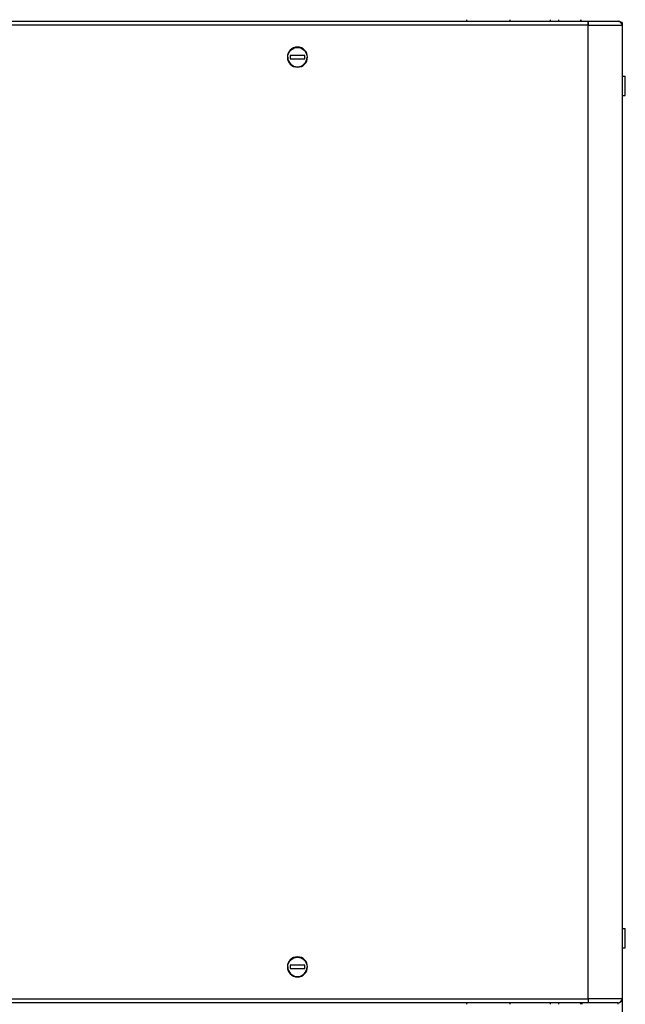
# Model space of a CAD drawing. Header units: millimetres. Extents: x -382 to 385, y -44 to 2191.
# Tile 315 of 339: x 8 to 384, y 1092 to 1703. Entities that reach past the tile are written whole.
import ezdxf

# ---------------------------------------------------------------- set-up
doc = ezdxf.new("R2010")
doc.units = ezdxf.units.MM
doc.layers.add('ORTHO$8', color=7, linetype='CONTINUOUS', true_color=0xffffff)

msp = doc.modelspace()

# ---------------------------------------------------------------- linework, layer by layer
at = {"layer": 'ORTHO$8', "color": 7, "linetype": 'Continuous'}
for p, q in [((-201.75, 1702), (360.9, 1702)), ((285.5, 1702), (285.5, 1703)), ((312.5, 1701.98), (312.5, 1702.98)), ((342.5, 1702.99), (342.5, 1701.98)), ((356.26, 1701.99), (356.26, 1702.99)), ((356.5, 1701.99), (356.5, 1703)), ((360.9, 1702), (361, 1702)), ((360.9, 1702), (360.9, 1699.5)), ((360.9, 1701), (360.9, 1699.5)), ((361, 1702), (379.5, 1702)), ((382, 1701.2), (381.33, 1701.2)), ((382, 1701.2), (382, 1699.5)), ((382, 1699.5), (382, 1095)), ((382, 1699.5), (382, 1667.99)), ((175.75, 1680.75), (175.75, 1678.75)), ((184.75, 1680.75), (175.75, 1680.75)), ((175.75, 1678.75), (184.75, 1678.75)), ((184.75, 1678.75), (184.75, 1680.75)), ((382, 1668), (384, 1668)), ((384, 1656), (384, 1668)), ((382, 1656), (384, 1656)), ((382, 1655.99), (382, 1138.49)), ((382, 1138.5), (384, 1138.5)), ((384, 1126.5), (384, 1138.5)), ((382, 1126.5), (384, 1126.5)), ((382, 1126.49), (382, 1057.51)), ((184.75, 1115.75), (175.75, 1115.75)), ((175.75, 1115.75), (175.75, 1113.75)), ((175.75, 1113.75), (184.75, 1113.75)), ((184.75, 1113.75), (184.75, 1115.75)), ((360.9, 1095), (360.9, 1092.5)), ((382, 1093.3), (382, 1095)), ((360.9, 1092.5), (-358.9, 1092.5)), ((285.5, 1091.5), (285.5, 1092.5)), ((312.5, 1091.52), (312.5, 1092.5)), ((342.5, 1092.51), (342.5, 1091.5)), ((356.26, 1091.51), (356.26, 1092.51)), ((356.26, 1091.51), (356.26, 1092.51)), ((356.5, 1091.51), (356.5, 1092.51)), ((357, 1092.49), (357, 1091.49)), ((361, 1092.5), (360.9, 1092.5)), ((379.5, 1092.5), (361, 1092.5)), ((382, 1093.3), (381.33, 1093.3))]:
    msp.add_line(p, q, dxfattribs=at)
at = {"layer": 'ORTHO$8', "color": 252, "linetype": 'Continuous'}
for p, q in [((337.5, 1701.98), (337.5, 1702.99)), ((361, 1699.5), (361, 1702)), ((360.9, 1699.5), (-199.99, 1699.5)), ((360.9, 1699.5), (361, 1699.5)), ((361, 1699.5), (382, 1699.5)), ((361, 1095), (361, 1699.5)), ((-358.9, 1095), (360.9, 1095)), ((361, 1095), (360.9, 1095)), ((382, 1095), (361, 1095)), ((361, 1095), (361, 1092.5)), ((337.5, 1091.5), (337.5, 1092.51)), ((379.5, 1091.51), (379.5, 1092.49))]:
    msp.add_line(p, q, dxfattribs=at)
at = {"layer": 'ORTHO$8', "color": 7, "linetype": 'Continuous', "extrusion": (0, 0, -1)}
for centre in [(-180.25, 1679.75), (-180.25, 1114.75)]:
    msp.add_circle(centre, 6.25, dxfattribs=at)
for centre, radius, start, end in [((-379.5, 1699.5), 2.5, 90, 137.15628), ((-180.25, 1679.75), 6, 0, 180), ((-180.25, 1114.75), 6, 0, 180)]:
    msp.add_arc(centre, radius, start, end, dxfattribs=at)
at = {"layer": 'ORTHO$8', "color": 7, "linetype": 'Continuous'}
for centre, radius, start, end in [((379.5, 1699.5), 2.5, 0, 90), ((180.25, 1679.75), 6, 180, 0), ((180.25, 1114.75), 6, 180, 0), ((379.5, 1095), 2.5, 270, 0)]:
    msp.add_arc(centre, radius, start, end, dxfattribs=at)
msp.add_open_spline([(360.9, 1702), (360.9, 1702), (360.9, 1701.62), (360.9, 1701)], degree=3, dxfattribs=at)
msp.add_open_spline([(360.9, 1095), (360.9, 1094.35), (360.9, 1093.7), (360.9, 1092.77), (360.9, 1092.5), (360.9, 1092.5)], degree=3, knots=[0, 0, 0, 0, 0.5, 0.5, 1, 1, 1, 1], dxfattribs=at)

doc.saveas('drawing.dxf')
